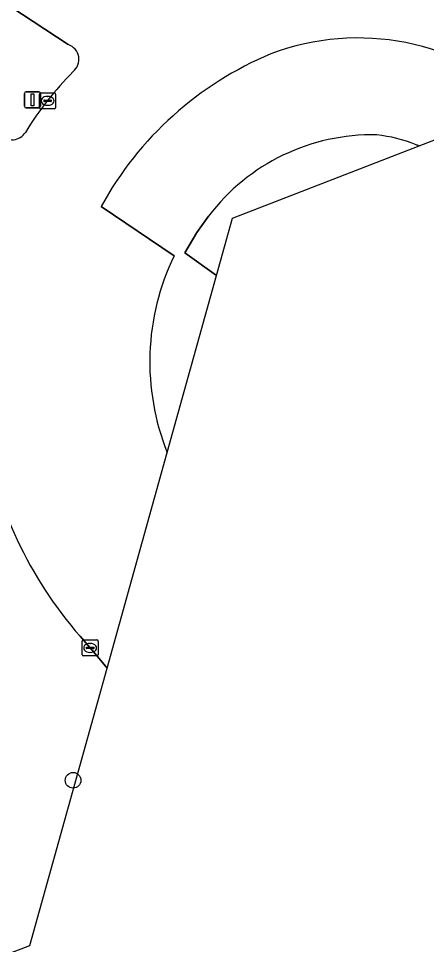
# Model space of a CAD drawing. Extents: x 157692 to 159674, y 381452 to 383291.
# Drawn here: x 158823.1 to 158848.6, y 381988.4 to 382046.1 of the extents above; entities that cross this region are included whole.
import ezdxf

# ---------------------------------------------------------------- set-up
doc = ezdxf.new("R2010")
doc.units = 0
for name, color, linetype in [('IMGEO_Berm_groen', 7, 'Continuous'), ('IMGEO_Boom', 7, 'Continuous'), ('IMGEO_Kolk', 7, 'Continuous'), ('IMGEO_Lichtmast', 7, 'Continuous'), ('IMGEO_Rijbaan_regionaal_open', 7, 'Continuous'), ('IMGEO_Verkeerseiland_gesloten', 7, 'Continuous'), ('IMGEO_Verkeerseiland_groen', 7, 'Continuous')]:
    doc.layers.add(name, color=color, linetype=linetype)

msp = doc.modelspace()

# ---------------------------------------------------------------- linework, layer by layer
at = {"layer": 'IMGEO_Berm_groen'}
for points in [[(158826.216, 382044.503), (158803.878, 382059.18)], [(158806.392, 382027.71), (158821.579, 381987.522), (158823.826, 381988.369), (158828.643, 382005.655)], [(158828.643, 382005.655), (158828.643, 382005.655), (158828.043, 382006.381), (158826.95, 382007.634)]]:
    msp.add_lwpolyline(points, dxfattribs=at)
for centre, radius, start, end in [((158825.911, 382043.581), 0.971, 308.80551, 71.72009), ((158841.161, 382028.276), 20.64, 135.18369, 148.60592), ((158822.721, 382039.549), 0.973, 222.42152, 327.66556), ((158846.927, 382024.944), 26.433, 189.67857, 220.90883)]:
    msp.add_arc(centre, radius, start, end, dxfattribs=at)
at = {"layer": 'IMGEO_Boom'}
msp.add_circle((158826.519, 381998.658), 0.489, dxfattribs=at)
at = {"layer": 'IMGEO_Kolk'}
for p, q in [((158824.429, 382040.575), (158824.429, 382041.427)), ((158824.504, 382041.501), (158825.356, 382041.501)), ((158824.917, 382041.281), (158824.942, 382041.281)), ((158825.43, 382041.427), (158825.43, 382040.575)), ((158824.688, 382040.995), (158824.688, 382041.007)), ((158825.126, 382040.958), (158824.728, 382040.958)), ((158824.731, 382041.044), (158825.129, 382041.044)), ((158824.94, 382040.721), (158824.915, 382040.721)), ((158825.172, 382041.007), (158825.172, 382040.995)), ((158825.356, 382040.501), (158824.504, 382040.501)), ((158827.082, 382006.483), (158827.082, 382007.335)), ((158827.157, 382007.409), (158828.009, 382007.409)), ((158827.57, 382007.189), (158827.595, 382007.189)), ((158828.083, 382007.335), (158828.083, 382006.483)), ((158827.341, 382006.903), (158827.341, 382006.915)), ((158827.779, 382006.866), (158827.381, 382006.866)), ((158827.384, 382006.952), (158827.782, 382006.952)), ((158827.593, 382006.629), (158827.568, 382006.629)), ((158827.825, 382006.915), (158827.825, 382006.903)), ((158828.009, 382006.409), (158827.157, 382006.409))]:
    msp.add_line(p, q, dxfattribs=at)
for points in [[(158824.429, 382040.575), (158824.429, 382041.427)], [(158824.504, 382041.501), (158825.356, 382041.501)], [(158825.43, 382041.427), (158825.43, 382040.575)], [(158825.356, 382040.501), (158824.504, 382040.501)], [(158827.082, 382006.483), (158827.082, 382007.335)], [(158827.157, 382007.409), (158828.009, 382007.409)], [(158828.083, 382007.335), (158828.083, 382006.483)], [(158828.009, 382006.409), (158827.157, 382006.409)]]:
    msp.add_lwpolyline(points, dxfattribs=at)
for centre, radius, start, end in [((158824.506, 382041.425), 0.0765, 91.55205, 178.44795), ((158824.506, 382041.425), 0.0765, 91.55205, 178.44795), ((158825.354, 382041.425), 0.0765, 1.55205, 88.44795), ((158825.354, 382041.425), 0.0765, 1.55205, 88.44795), ((158824.506, 382040.577), 0.0765, 181.55205, 268.44795), ((158824.506, 382040.577), 0.0765, 181.55205, 268.44795), ((158824.728, 382041.004), 0.0403, 85.87752, 175.75265), ((158824.725, 382040.994), 0.0366, 178.93798, 274.71019), ((158825.129, 382041.001), 0.043, 264.86636, 352.45326), ((158825.133, 382041.006), 0.0386, 1.73085, 96.63898), ((158825.354, 382040.577), 0.0765, 271.55205, 358.44795), ((158825.354, 382040.577), 0.0765, 271.55205, 358.44795), ((158827.159, 382007.333), 0.0765, 91.55205, 178.44795), ((158827.159, 382007.333), 0.0765, 91.55205, 178.44795), ((158828.007, 382007.333), 0.0765, 1.55205, 88.44795), ((158828.007, 382007.333), 0.0765, 1.55205, 88.44795), ((158827.381, 382006.912), 0.0403, 85.87752, 175.75265), ((158827.378, 382006.902), 0.0366, 178.93798, 274.71019), ((158827.782, 382006.909), 0.043, 264.86636, 352.45326), ((158827.786, 382006.914), 0.0386, 1.73085, 96.63898), ((158827.159, 382006.485), 0.0765, 181.55205, 268.44795), ((158827.159, 382006.485), 0.0765, 181.55205, 268.44795), ((158828.007, 382006.485), 0.0765, 271.55205, 358.44795), ((158828.007, 382006.485), 0.0765, 271.55205, 358.44795)]:
    msp.add_arc(centre, radius, start, end, dxfattribs=at)
for centre, major_axis, ratio, start_param, end_param in [((158824.916, 382041.001), (-0.387, 0.002), 0.722429, 4.712389, 7.853982), ((158824.941, 382041.001), (-0.39, 0.002), 0.717154, 1.570796, 4.712389), ((158827.569, 382006.909), (-0.387, 0.002), 0.722429, 4.712389, 7.853982), ((158827.594, 382006.909), (-0.39, 0.002), 0.717154, 1.570796, 4.712389)]:
    msp.add_ellipse(centre, major_axis=major_axis, ratio=ratio, start_param=start_param, end_param=end_param, dxfattribs=at)
at = {"layer": 'IMGEO_Lichtmast'}
for p, q in [((158823.49, 382040.666), (158823.49, 382041.466)), ((158823.49, 382041.466), (158823.49, 382040.666)), ((158823.59, 382041.566), (158824.38, 382041.566)), ((158824.38, 382041.566), (158823.59, 382041.566)), ((158824.48, 382041.466), (158824.48, 382040.666)), ((158824.48, 382040.666), (158824.48, 382041.466)), ((158824.38, 382040.566), (158823.59, 382040.566)), ((158823.59, 382040.566), (158824.38, 382040.566))]:
    msp.add_line(p, q, dxfattribs=at)
msp.add_lwpolyline([(158823.91, 382041.441), (158824.06, 382041.441), (158824.06, 382040.691), (158823.91, 382040.691), (158823.91, 382041.441)], dxfattribs=at)
for centre, start, end in [((158823.59, 382041.466), 90, 180), ((158823.59, 382041.466), 90, 180), ((158824.38, 382041.466), 0, 90), ((158824.38, 382041.466), 360, 90), ((158823.59, 382040.666), 180, 270), ((158823.59, 382040.666), 180, 270), ((158824.38, 382040.666), 270, 0), ((158824.38, 382040.666), 270, 0)]:
    msp.add_arc(centre, 0.1, start, end, dxfattribs=at)
at = {"layer": 'IMGEO_Rijbaan_regionaal_open'}
for points in [[(158824.417, 382058.203), (158824.591, 382058.549), (158820.295, 382061.046), (158819.626, 382060.97), (158812.129, 382060.118), (158803.878, 382059.18), (158826.216, 382044.503)], [(158832.82, 382031.352), (158828.264, 382034.421)], [(158828.643, 382005.655), (158832.389, 382019.096)], [(158826.95, 382007.634), (158828.043, 382006.381), (158828.643, 382005.655), (158828.643, 382005.655)]]:
    msp.add_lwpolyline(points, dxfattribs=at)
for centre, radius, start, end in [((158844.299, 382029.519), 15.4, 47.00163, 110.69451), ((158825.911, 382043.581), 0.971, 308.80551, 71.72009), ((158847.103, 382024.079), 21.491, 112.56268, 151.23399), ((158841.161, 382028.276), 20.64, 135.18369, 148.60592), ((158822.721, 382039.549), 0.973, 222.42152, 327.66556), ((158846.462, 382024.736), 15.162, 154.1286, 201.84055), ((158846.927, 382024.944), 26.433, 189.67857, 220.90883)]:
    msp.add_arc(centre, radius, start, end, dxfattribs=at)
at = {"layer": 'IMGEO_Verkeerseiland_gesloten'}
for points in [[(158848.091, 382038.191), (158854.801, 382040.782)], [(158828.264, 382034.421), (158832.82, 382031.352)], [(158832.389, 382019.096), (158835.458, 382030.111), (158835.458, 382030.111), (158833.49, 382031.533), (158834.24, 382032.804), (158834.969, 382033.824)]]:
    msp.add_lwpolyline(points, dxfattribs=at)
for centre, radius, start, end in [((158844.299, 382029.519), 15.4, 47.00163, 110.69451), ((158847.103, 382024.079), 21.491, 112.56268, 151.23399), ((158845.18, 382026.046), 12.836, 88.78572, 142.70188), ((158844.418, 382029.511), 9.425, 68.30109, 83.70344), ((158844.426, 382029.528), 9.406, 67.06905, 68.30669), ((158846.462, 382024.736), 15.162, 154.1286, 201.84055)]:
    msp.add_arc(centre, radius, start, end, dxfattribs=at)
at = {"layer": 'IMGEO_Verkeerseiland_groen'}
for points in [[(158835.458, 382030.111), (158836.458, 382033.699), (158848.091, 382038.191)], [(158834.969, 382033.824), (158834.24, 382032.804), (158833.49, 382031.533), (158835.458, 382030.111), (158835.458, 382030.111)]]:
    msp.add_lwpolyline(points, dxfattribs=at)
for centre, radius, start, end in [((158845.18, 382026.046), 12.836, 88.78572, 142.70188), ((158844.418, 382029.511), 9.425, 68.30109, 83.70344), ((158844.426, 382029.528), 9.406, 67.06905, 68.30669)]:
    msp.add_arc(centre, radius, start, end, dxfattribs=at)

doc.saveas('drawing.dxf')
